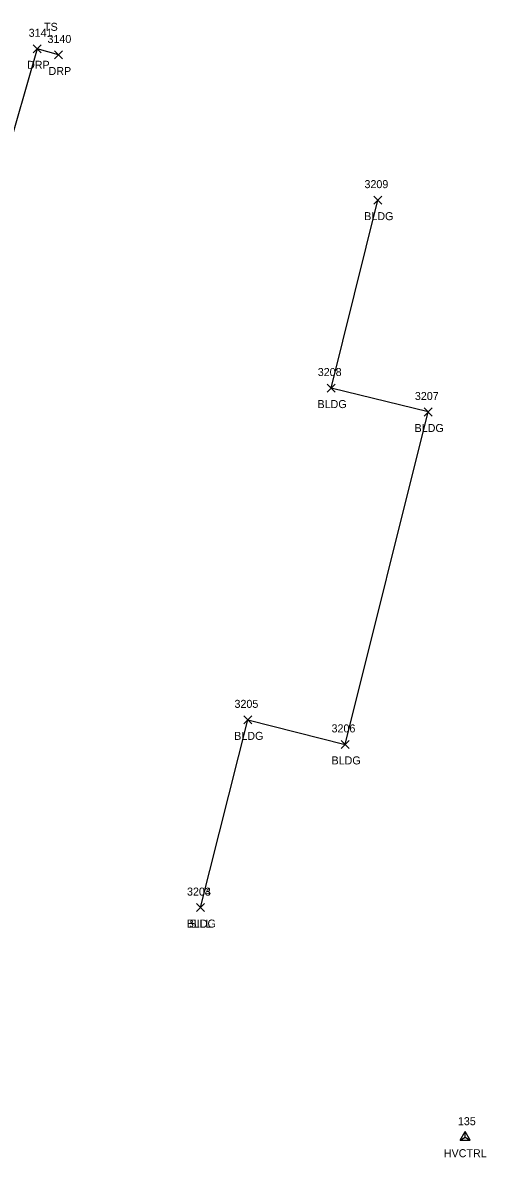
# Model space of a CAD drawing. Extents: x 1678863 to 1683592, y 407783 to 418211.
# Drawn here: x 1680527.4 to 1680643.1, y 414916.5 to 415200 of the extents above; entities that cross this region are included whole.
import ezdxf

# ---------------------------------------------------------------- set-up
doc = ezdxf.new("R2010")
doc.units = 0
for name, color, linetype in [('C_A', 7, 'Continuous'), ('C_I', 7, 'Continuous'), ('CPSM', 7, 'Continuous'), ('L_A', 7, 'Continuous'), ('L_I', 7, 'Continuous'), ('L_TIC', 7, 'Continuous'), ('LBC', 7, 'Continuous'), ('R_A', 7, 'Continuous'), ('R_I', 7, 'Continuous'), ('R_TIC', 7, 'Continuous'), ('RDP', 7, 'Continuous')]:
    doc.layers.add(name, color=color, linetype=linetype)

msp = doc.modelspace()

# ---------------------------------------------------------------- linework, layer by layer
at = {"layer": 'CPSM'}
for p, q in [((1680636.59, 414920.79), (1680637.84, 414922.96)), ((1680639.09, 414920.79), (1680637.84, 414922.96)), ((1680637.84, 414921.51), (1680637.84, 414922.96)), ((1680636.59, 414920.79), (1680637.84, 414921.51)), ((1680636.59, 414920.79), (1680639.09, 414920.79)), ((1680637.84, 414921.51), (1680637.84, 414921.51)), ((1680637.84, 414921.51), (1680639.09, 414920.79))]:
    msp.add_line(p, q, dxfattribs=at)
at = {"layer": 'L_TIC'}
for points in [[(1680615.07, 415154.63), (1680617.07, 415156.63)], [(1680617.07, 415154.63), (1680615.07, 415156.63)], [(1680603.4, 415107.68), (1680605.4, 415109.68)], [(1680605.4, 415107.68), (1680603.4, 415109.68)], [(1680627.65, 415101.7), (1680629.65, 415103.7)], [(1680629.65, 415101.7), (1680627.65, 415103.7)], [(1680582.6, 415024.78), (1680584.6, 415026.78)], [(1680584.6, 415024.78), (1680582.6, 415026.78)], [(1680606.9, 415018.65), (1680608.9, 415020.65)], [(1680608.9, 415018.65), (1680606.9, 415020.65)], [(1680570.74, 414977.88), (1680572.74, 414979.88)], [(1680572.74, 414977.88), (1680570.74, 414979.88)], [(1680570.74, 414977.87), (1680572.74, 414979.87)], [(1680572.74, 414977.87), (1680570.74, 414979.87)]]:
    msp.add_lwpolyline(points, dxfattribs=at)
at = {"layer": 'LBC'}
msp.add_lwpolyline([(1680571.74, 414978.88), (1680583.6, 415025.78), (1680607.9, 415019.65), (1680628.65, 415102.7), (1680604.4, 415108.68), (1680616.07, 415155.63)], dxfattribs=at)
at = {"layer": 'R_TIC'}
for points in [[(1680529.98, 415192.44), (1680531.98, 415194.44)], [(1680531.98, 415192.44), (1680529.98, 415194.44)], [(1680535.33, 415190.9), (1680537.33, 415192.9)], [(1680537.33, 415190.9), (1680535.33, 415192.9)]]:
    msp.add_lwpolyline(points, dxfattribs=at)
at = {"layer": 'RDP'}
msp.add_lwpolyline([(1680536.33, 415191.9), (1680530.98, 415193.44), (1680522.92, 415165.32), (1680516.86, 415141.99), (1680512.09, 415135.45), (1680505.46, 415130.27), (1680494.08, 415129.78), (1680487.76, 415133.27)], dxfattribs=at)

# ---------------------------------------------------------------- texts
at = {"layer": 'C_A'}
msp.add_text('HVCTRL', height=2, dxfattribs=at).set_placement((1680632.54, 414916.51))
at = {"layer": 'C_I'}
msp.add_text('135', height=2, dxfattribs=at).set_placement((1680636.05, 414924.51))
at = {"layer": 'L_A'}
for s, p in [('TS', (1680532.69, 415197.94)), ('BLDG', (1680612.66, 415150.63)), ('BLDG', (1680600.99, 415103.68)), ('BLDG', (1680625.24, 415097.7)), ('BLDG', (1680580.19, 415020.78)), ('BLDG', (1680604.49, 415014.65)), ('BLDG', (1680568.33, 414973.88)), ('SILL', (1680569, 414973.87))]:
    msp.add_text(s, height=2, dxfattribs=at).set_placement(p)
at = {"layer": 'L_I'}
for s, p in [('3209', (1680612.72, 415158.63)), ('3208', (1680601.06, 415111.68)), ('3207', (1680625.31, 415105.7)), ('3205', (1680580.26, 415028.78)), ('3206', (1680604.5, 415022.65)), ('3204', (1680568.4, 414981.88)), ('3203', (1680568.4, 414981.87))]:
    msp.add_text(s, height=2, dxfattribs=at).set_placement(p)
at = {"layer": 'R_A'}
for p in [(1680528.46, 415188.44), (1680533.82, 415186.9)]:
    msp.add_text('DRP', height=2, dxfattribs=at).set_placement(p)
at = {"layer": 'R_I'}
for s, p in [('3141', (1680528.85, 415196.44)), ('3140', (1680533.55, 415194.9))]:
    msp.add_text(s, height=2, dxfattribs=at).set_placement(p)

doc.saveas('drawing.dxf')
